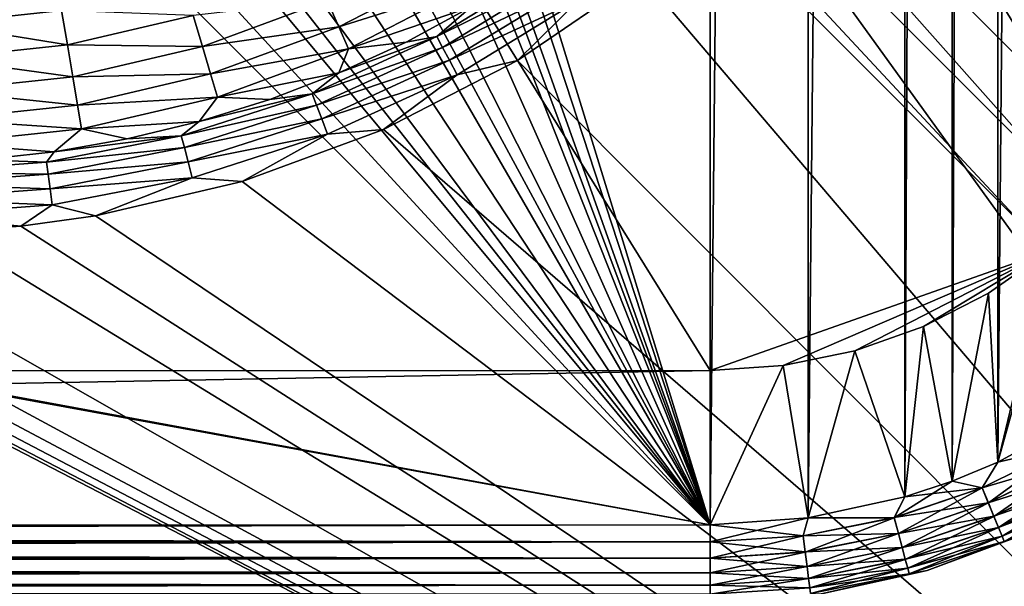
# Model space of a CAD drawing. Header units: metres. Extents: x -206 to 75, y -104 to 104.
# Tile 957 of 1056: x 45.64 to 58.43, y -64.39 to -57.05. Entities that reach past the tile are written whole.
import ezdxf

# ---------------------------------------------------------------- set-up
doc = ezdxf.new("R2010")
doc.units = ezdxf.units.M
doc.layers.add('solid_01_1-CONSUMER_THERM_B_125288', color=7, linetype='CONTINUOUS')

msp = doc.modelspace()

# ---------------------------------------------------------------- linework, layer by layer
at = {"layer": 'solid_01_1-CONSUMER_THERM_B_125288'}
for points in [[(37.641285, -67.320755), (69.485435, 75.004799), (69.506912, -74.995201)], [(37.641285, -67.320755), (37.742935, -66.77655), (69.485435, 75.004799)], [(37.723892, 66.223442), (69.485435, 75.004799), (37.742855, -66.222939)], [(37.742935, -66.77655), (37.742855, -66.222939), (69.485435, 75.004799)], [(54.595383, 63.598774, 75.400002), (46.605331, -37.598476, 75.400002), (54.609055, -63.597332, 75.400002)], [(55.866657, 63.508621, 75.400002), (54.595383, 63.598774, 75.400002), (54.609055, -63.597332, 75.400002)], [(55.866657, 63.508621, 75.400002), (54.609055, -63.597332, 75.400002), (55.88031, -63.506905, 75.400002)], [(57.122654, 63.236832, 75.400002), (55.866657, 63.508621, 75.400002), (55.88031, -63.506905, 75.400002)], [(57.122654, 63.236832, 75.400002), (55.88031, -63.506905, 75.400002), (57.13625, -63.234848, 75.400002)], [(57.734241, 63.033913, 75.400002), (57.122654, 63.236832, 75.400002), (57.13625, -63.234848, 75.400002)], [(57.734241, 63.033913, 75.400002), (57.13625, -63.234848, 75.400002), (57.747791, -63.031796, 75.400002)], [(58.329418, 62.787899, 75.400002), (57.734241, 63.033913, 75.400002), (57.747791, -63.031796, 75.400002)], [(58.329418, 62.787899, 75.400002), (57.747791, -63.031796, 75.400002), (58.342918, -62.785656, 75.400002)], [(59.458191, 62.172367, 75.400002), (58.329418, 62.787899, 75.400002), (58.342918, -62.785656, 75.400002)], [(59.458191, 62.172367, 75.400002), (58.342918, -62.785656, 75.400002), (59.471558, -62.16988, 75.400002)], [(46.605331, -37.598476, 75.400002), (46.51527, -38.869759, 75.400002), (54.609055, -63.597332, 75.400002)], [(46.51527, -38.869759, 75.400002), (46.243572, -40.125774, 75.400002), (54.609055, -63.597332, 75.400002)], [(46.243572, -40.125774, 75.400002), (46.040695, -40.737377, 75.400002), (54.609055, -63.597332, 75.400002)], [(46.040695, -40.737377, 75.400002), (45.794724, -41.332573, 75.400002), (54.609055, -63.597332, 75.400002)], [(45.794724, -41.332573, 75.400002), (45.179272, -42.461388, 75.400002), (54.609055, -63.597332, 75.400002)], [(45.179272, -42.461388, 75.400002), (44.408852, -43.491459, 75.400002), (54.609055, -63.597332, 75.400002)], [(44.408852, -43.491459, 75.400002), (43.9702, -43.962811, 75.400002), (54.609055, -63.597332, 75.400002)], [(43.9702, -43.962811, 75.400002), (43.49897, -44.401596, 75.400002), (54.609055, -63.597332, 75.400002)], [(44.35944, -44.351936, 63.5205), (58.779884, -59.828762, 69.400002), (49.752365, -50.803829, 65.853195)], [(44.35944, -44.351936, 63.5205), (59.31662, -59.304836, 69.400002), (58.779884, -59.828762, 69.400002)], [(44.35944, -44.351936, 63.5205), (50.863544, -49.793674, 65.8731), (59.31662, -59.304836, 69.400002)], [(43.49897, -44.401596, 75.400002), (42.469124, -45.172314, 75.400002), (54.609055, -63.597332, 75.400002)], [(60.603561, -58.209854, 72.400002), (60.059978, -58.987476, 72.400002), (45.89677, -44.828323, 72.400002)], [(45.89677, -44.828323, 69.900002), (45.89677, -44.828323, 72.400002), (60.059978, -58.987476, 72.400002)], [(61.036751, -57.366474, 72.400002), (60.603561, -58.209854, 72.400002), (45.89677, -44.828323, 72.400002)], [(61.352196, -56.471539, 72.400002), (61.036751, -57.366474, 72.400002), (45.89677, -44.828323, 72.400002)], [(50.863544, -49.793674, 65.8731), (45.89677, -44.828323, 69.900002), (60.059978, -58.987476, 72.400002)], [(42.469124, -45.172314, 75.400002), (41.340481, -45.78809, 75.400002), (54.609055, -63.597332, 75.400002)], [(-18.213459, -45.817539, 1.5), (-19.476553, -45.904934, 1.5), (69.506912, -74.995201, 1.5)], [(37.092922, -58.218811, 1.5), (-18.213459, -45.817539, 1.5), (69.506912, -74.995201, 1.5)], [(54.608768, -61.597332, 72.400002), (37.608768, -61.599766, 72.400002), (44.836262, -45.889133, 72.400002)], [(41.340481, -45.78809, 75.400002), (40.745358, -46.034229, 75.400002), (54.609055, -63.597332, 75.400002)], [(54.608768, -61.597332, 72.400002), (44.836262, -45.889133, 72.400002), (58.99947, -60.048286, 72.400002)], [(58.99947, -60.048286, 69.400002), (58.99947, -60.048286, 72.400002), (44.836262, -45.889133, 72.400002)], [(49.752365, -50.803829, 65.853195), (58.779884, -59.828762, 69.400002), (44.836262, -45.889133, 72.400002)], [(58.99947, -60.048286, 69.400002), (44.836262, -45.889133, 72.400002), (58.779884, -59.828762, 69.400002)], [(-20.110367, -46.015713, 1.5), (-20.738798, -46.171688, 1.5), (69.506912, -74.995201, 1.5)], [(-19.476553, -45.904934, 1.5), (-20.110367, -46.015713, 1.5), (69.506912, -74.995201, 1.5)], [(40.745358, -46.034229, 75.400002), (40.133816, -46.237282, 75.400002), (54.609055, -63.597332, 75.400002)], [(-20.738798, -46.171688, 1.5), (-21.356617, -46.372227, 1.5), (69.506912, -74.995201, 1.5)], [(40.133816, -46.237282, 75.400002), (38.877876, -46.509338, 75.400002), (54.609055, -63.597332, 75.400002)], [(-21.356617, -46.372227, 1.5), (-21.958729, -46.615906, 1.5), (69.506912, -74.995201, 1.5)], [(-38.864662, -46.52047, 75.400002), (-54.590946, -63.612965, 75.400002), (54.609055, -63.597332, 75.400002)], [(-37.59338, -46.610531, 75.400002), (-38.864662, -46.52047, 75.400002), (54.609055, -63.597332, 75.400002)], [(38.877876, -46.509338, 75.400002), (37.606621, -46.599766, 75.400002), (54.609055, -63.597332, 75.400002)], [(37.606621, -46.599766, 75.400002), (-37.59338, -46.610531, 75.400002), (54.609055, -63.597332, 75.400002)], [(-21.958729, -46.615906, 1.5), (-22.540312, -46.900536, 1.5), (69.506912, -74.995201, 1.5)], [(-22.540312, -46.900536, 1.5), (-23.096958, -47.223244, 1.5), (69.506912, -74.995201, 1.5)], [(-23.096958, -47.223244, 1.5), (-24.120508, -47.968487, 1.5), (69.506912, -74.995201, 1.5)], [(-24.120508, -47.968487, 1.5), (-33.833458, -56.120991, 1.5), (69.506912, -74.995201, 1.5)], [(50.863544, -49.793674, 65.8731), (60.059978, -58.987476, 72.400002), (59.840393, -58.767952, 69.400002)], [(50.863544, -49.793674, 65.8731), (59.840393, -58.767952, 69.400002), (59.31662, -59.304836, 69.400002)], [(58.477329, -50.35714, 1.5), (57.581547, -52.095642, 1.5), (69.506912, -74.995201, 1.5)], [(57.581547, -52.095642, 1.5), (56.477982, -53.710236, 1.5), (69.506912, -74.995201, 1.5)], [(56.477982, -53.710236, 1.5), (55.183556, -55.176182, 1.5), (69.506912, -74.995201, 1.5)], [(55.183556, -55.176182, 1.5), (53.718048, -56.471096, 1.5), (69.506912, -74.995201, 1.5)], [(-33.833458, -56.120991, 1.5), (-35.386375, -57.270309, 1.5), (69.506912, -74.995201, 1.5)], [(49.785694, -57.137112, 2.826262), (51.361671, -56.323692, 2.826262), (49.635921, -56.79686, 3.113388)], [(51.521362, -56.591133, 2.474663), (51.361671, -56.323692, 2.826262), (49.785694, -57.137112, 2.826262)], [(51.058197, -57.264149, 1.8802), (52.579227, -56.335407, 1.8802), (51.506386, -56.878616, 2.071429)], [(52.669811, -56.465702, 1.720235), (52.579227, -56.335407, 1.8802), (51.058197, -57.264149, 1.8802)], [(51.132717, -57.404251, 1.720235), (52.669811, -56.465702, 1.720235), (51.058197, -57.264149, 1.8802)], [(52.778538, -56.622093, 1.599859), (52.669811, -56.465702, 1.720235), (51.132717, -57.404251, 1.720235)], [(53.718048, -56.471096, 1.5), (52.103848, -57.575191, 1.5), (69.506912, -74.995201, 1.5)], [(52.899891, -56.796642, 1.525184), (52.103848, -57.575191, 1.5), (53.718048, -56.471096, 1.5)], [(44.576324, -57.099136, 3.45631), (46.187378, -56.928391, 3.45631), (44.850163, -56.617916, 3.5)], [(49.911186, -57.422199, 2.474663), (51.521362, -56.591133, 2.474663), (49.785694, -57.137112, 2.826262)], [(51.506386, -56.878616, 2.071429), (51.521362, -56.591133, 2.474663), (49.911186, -57.422199, 2.474663)], [(51.22216, -57.572414, 1.599859), (52.778538, -56.622093, 1.599859), (51.132717, -57.404251, 1.720235)], [(52.899891, -56.796642, 1.525184), (52.778538, -56.622093, 1.599859), (51.22216, -57.572414, 1.599859)], [(48.014767, -57.39386, 3.113388), (49.635921, -56.79686, 3.113388), (47.894569, -56.992569, 3.325905)], [(49.785694, -57.137112, 2.826262), (49.635921, -56.79686, 3.113388), (48.014767, -57.39386, 3.113388)], [(50.660595, -57.33551, 2.071429), (51.506386, -56.878616, 2.071429), (49.911186, -57.422199, 2.474663)], [(51.058197, -57.264149, 1.8802), (51.506386, -56.878616, 2.071429), (50.660595, -57.33551, 2.071429)], [(51.321995, -57.760105, 1.525184), (52.899891, -56.796642, 1.525184), (51.22216, -57.572414, 1.599859)], [(51.321995, -57.760105, 1.525184), (52.103848, -57.575191, 1.5), (52.899891, -56.796642, 1.525184)], [(46.262569, -57.373344, 3.325905), (46.187378, -56.928391, 3.45631), (44.576324, -57.099136, 3.45631)], [(46.262569, -57.373344, 3.325905), (47.894569, -56.992569, 3.325905), (46.187378, -56.928391, 3.45631)], [(48.014767, -57.39386, 3.113388), (47.894569, -56.992569, 3.325905), (46.262569, -57.373344, 3.325905)], [(44.596073, -57.549969, 3.325905), (46.262569, -57.373344, 3.325905), (44.576324, -57.099136, 3.45631)], [(48.121441, -57.749985, 2.826262), (49.785694, -57.137112, 2.826262), (48.014767, -57.39386, 3.113388)], [(49.911186, -57.422199, 2.474663), (49.785694, -57.137112, 2.826262), (48.121441, -57.749985, 2.826262)], [(-35.386375, -57.270309, 1.5), (-37.08342, -58.229198, 1.5), (69.506912, -74.995201, 1.5)], [(49.437901, -58.00626, 1.8802), (51.058197, -57.264149, 1.8802), (49.787113, -57.736935, 2.071429)], [(51.132717, -57.404251, 1.720235), (51.058197, -57.264149, 1.8802), (49.437901, -58.00626, 1.8802)], [(51.058197, -57.264149, 1.8802), (50.660595, -57.33551, 2.071429), (49.787113, -57.736935, 2.071429)], [(46.332371, -57.786392, 3.113388), (46.262569, -57.373344, 3.325905), (44.596073, -57.549969, 3.325905)], [(46.332371, -57.786392, 3.113388), (48.014767, -57.39386, 3.113388), (46.262569, -57.373344, 3.325905)], [(48.121441, -57.749985, 2.826262), (48.014767, -57.39386, 3.113388), (46.332371, -57.786392, 3.113388)], [(49.787113, -57.736935, 2.071429), (50.660595, -57.33551, 2.071429), (49.911186, -57.422199, 2.474663)], [(48.210819, -58.04837, 2.474663), (49.911186, -57.422199, 2.474663), (48.121441, -57.749985, 2.826262)], [(49.787113, -57.736935, 2.071429), (49.911186, -57.422199, 2.474663), (48.210819, -58.04837, 2.474663)], [(49.495304, -58.154198, 1.720235), (51.132717, -57.404251, 1.720235), (49.437901, -58.00626, 1.8802)], [(51.22216, -57.572414, 1.599859), (51.132717, -57.404251, 1.720235), (49.495304, -58.154198, 1.720235)], [(44.614407, -57.968472, 3.113388), (46.332371, -57.786392, 3.113388), (44.596073, -57.549969, 3.325905)], [(49.564213, -58.331772, 1.599859), (51.22216, -57.572414, 1.599859), (49.495304, -58.154198, 1.720235)], [(51.321995, -57.760105, 1.525184), (51.22216, -57.572414, 1.599859), (49.564213, -58.331772, 1.599859)], [(52.103848, -57.575191, 1.5), (50.365665, -58.47155, 1.5), (69.506912, -74.995201, 1.5)], [(51.321995, -57.760105, 1.525184), (50.365665, -58.47155, 1.5), (52.103848, -57.575191, 1.5)], [(46.394314, -58.152954, 2.826262), (48.121441, -57.749985, 2.826262), (46.332371, -57.786392, 3.113388)], [(48.210819, -58.04837, 2.474663), (48.121441, -57.749985, 2.826262), (46.394314, -58.152954, 2.826262)], [(48.889572, -58.081226, 2.071429), (49.787113, -57.736935, 2.071429), (48.210819, -58.04837, 2.474663)], [(49.437901, -58.00626, 1.8802), (49.787113, -57.736935, 2.071429), (48.889572, -58.081226, 2.071429)], [(49.641117, -58.529964, 1.525184), (51.321995, -57.760105, 1.525184), (49.564213, -58.331772, 1.599859)], [(49.641117, -58.529964, 1.525184), (50.365665, -58.47155, 1.5), (51.321995, -57.760105, 1.525184)], [(46.394314, -58.152954, 2.826262), (46.332371, -57.786392, 3.113388), (44.614407, -57.968472, 3.113388)], [(44.630676, -58.33987, 2.826262), (46.394314, -58.152954, 2.826262), (44.614407, -57.968472, 3.113388)], [(47.741131, -58.5513, 1.8802), (49.437901, -58.00626, 1.8802), (47.97171, -58.366947, 2.071429)], [(49.495304, -58.154198, 1.720235), (49.437901, -58.00626, 1.8802), (47.741131, -58.5513, 1.8802)], [(49.437901, -58.00626, 1.8802), (48.889572, -58.081226, 2.071429), (47.97171, -58.366947, 2.071429)], [(46.446213, -58.460087, 2.474663), (46.394314, -58.152954, 2.826262), (44.630676, -58.33987, 2.826262)], [(46.446213, -58.460087, 2.474663), (48.210819, -58.04837, 2.474663), (46.394314, -58.152954, 2.826262)], [(47.97171, -58.366947, 2.071429), (48.210819, -58.04837, 2.474663), (46.446213, -58.460087, 2.474663)], [(47.780617, -58.704994, 1.720235), (49.495304, -58.154198, 1.720235), (47.741131, -58.5513, 1.8802)], [(49.564213, -58.331772, 1.599859), (49.495304, -58.154198, 1.720235), (47.780617, -58.704994, 1.720235)], [(47.97171, -58.366947, 2.071429), (48.889572, -58.081226, 2.071429), (48.210819, -58.04837, 2.474663)], [(-37.08342, -58.229198, 1.5), (-37.97641, -58.629772, 1.5), (69.506912, -74.995201, 1.5)], [(37.986088, -58.619122, 1.5), (37.092922, -58.218811, 1.5), (69.506912, -74.995201, 1.5)], [(44.644306, -58.651058, 2.474663), (46.446213, -58.460087, 2.474663), (44.630676, -58.33987, 2.826262)], [(47.037338, -58.592911, 2.071429), (47.97171, -58.366947, 2.071429), (46.446213, -58.460087, 2.474663)], [(47.741131, -58.5513, 1.8802), (47.97171, -58.366947, 2.071429), (47.037338, -58.592911, 2.071429)], [(47.828011, -58.889481, 1.599859), (49.564213, -58.331772, 1.599859), (47.780617, -58.704994, 1.720235)], [(49.641117, -58.529964, 1.525184), (49.564213, -58.331772, 1.599859), (47.828011, -58.889481, 1.599859)], [(46.090343, -58.758183, 2.071429), (46.446213, -58.460087, 2.474663), (44.644306, -58.651058, 2.474663)], [(46.090343, -58.758183, 2.071429), (47.037338, -58.592911, 2.071429), (46.446213, -58.460087, 2.474663)], [(47.880909, -59.095383, 1.525184), (49.641117, -58.529964, 1.525184), (47.828011, -58.889481, 1.599859)], [(47.880909, -59.095383, 1.525184), (48.530304, -59.146393, 1.5), (49.641117, -58.529964, 1.525184)], [(50.365665, -58.47155, 1.5), (48.530304, -59.146393, 1.5), (69.506912, -74.995201, 1.5)], [(49.641117, -58.529964, 1.525184), (48.530304, -59.146393, 1.5), (50.365665, -58.47155, 1.5)], [(-37.97641, -58.629772, 1.5), (-38.893284, -58.974602, 1.5), (69.506912, -74.995201, 1.5)], [(38.903099, -58.963661, 1.5), (37.986088, -58.619122, 1.5), (69.506912, -74.995201, 1.5)], [(45.134666, -58.862064, 2.071429), (46.090343, -58.758183, 2.071429), (44.644306, -58.651058, 2.474663)], [(45.991764, -58.891602, 1.8802), (47.741131, -58.5513, 1.8802), (46.090343, -58.758183, 2.071429)], [(47.780617, -58.704994, 1.720235), (47.741131, -58.5513, 1.8802), (45.991764, -58.891602, 1.8802)], [(47.741131, -58.5513, 1.8802), (47.037338, -58.592911, 2.071429), (46.090343, -58.758183, 2.071429)], [(45.991764, -58.891602, 1.8802), (46.090343, -58.758183, 2.071429), (45.134666, -58.862064, 2.071429)], [(46.012772, -59.048893, 1.720235), (47.780617, -58.704994, 1.720235), (45.991764, -58.891602, 1.8802)], [(47.828011, -58.889481, 1.599859), (47.780617, -58.704994, 1.720235), (46.012772, -59.048893, 1.720235)], [(44.214409, -59.022377, 1.8802), (45.991764, -58.891602, 1.8802), (45.134666, -58.862064, 2.071429)], [(46.012772, -59.048893, 1.720235), (45.991764, -58.891602, 1.8802), (44.214409, -59.022377, 1.8802)], [(46.037991, -59.23769, 1.599859), (47.828011, -58.889481, 1.599859), (46.012772, -59.048893, 1.720235)], [(47.880909, -59.095383, 1.525184), (47.828011, -58.889481, 1.599859), (46.037991, -59.23769, 1.599859)], [(-38.893284, -58.974602, 1.5), (-39.829464, -59.261909, 1.5), (69.506912, -74.995201, 1.5)], [(39.839367, -59.25066, 1.5), (38.903099, -58.963661, 1.5), (69.506912, -74.995201, 1.5)], [(44.216648, -59.181049, 1.720235), (46.012772, -59.048893, 1.720235), (44.214409, -59.022377, 1.8802)], [(46.037991, -59.23769, 1.599859), (46.012772, -59.048893, 1.720235), (44.216648, -59.181049, 1.720235)], [(44.219334, -59.371506, 1.599859), (46.037991, -59.23769, 1.599859), (44.216648, -59.181049, 1.720235)], [(46.066139, -59.448406, 1.525184), (47.880909, -59.095383, 1.525184), (46.037991, -59.23769, 1.599859)], [(46.066139, -59.448406, 1.525184), (46.625504, -59.58952, 1.5), (47.880909, -59.095383, 1.525184)], [(47.880909, -59.095383, 1.525184), (46.625504, -59.58952, 1.5), (48.530304, -59.146393, 1.5)], [(48.530304, -59.146393, 1.5), (46.625504, -59.58952, 1.5), (69.506912, -74.995201, 1.5)], [(-39.829464, -59.261909, 1.5), (-40.780582, -59.490482, 1.5), (69.506912, -74.995201, 1.5)], [(40.790562, -59.478928, 1.5), (39.839367, -59.25066, 1.5), (69.506912, -74.995201, 1.5)], [(46.066139, -59.448406, 1.525184), (46.037991, -59.23769, 1.599859), (44.219334, -59.371506, 1.599859)], [(59.31662, -59.304836, 69.400002), (58.342915, -62.785656, 69.400002), (58.99947, -60.048286, 69.400002)], [(59.31662, -59.304836, 69.400002), (59.471558, -62.16988, 69.400002), (58.342915, -62.785656, 69.400002)], [(44.222332, -59.584072, 1.525184), (46.066139, -59.448406, 1.525184), (44.219334, -59.371506, 1.599859)], [(-40.780582, -59.490482, 1.5), (-42.714619, -59.769093, 1.5), (69.506912, -74.995201, 1.5)], [(42.724773, -59.75692, 1.5), (40.790562, -59.478928, 1.5), (69.506912, -74.995201, 1.5)], [(44.222332, -59.584072, 1.525184), (45.65591, -59.721935, 1.5), (46.066139, -59.448406, 1.525184)], [(46.066139, -59.448406, 1.525184), (45.65591, -59.721935, 1.5), (46.625504, -59.58952, 1.5)], [(44.222332, -59.584072, 1.525184), (44.679901, -59.794113, 1.5), (45.65591, -59.721935, 1.5)], [(46.625504, -59.58952, 1.5), (45.65591, -59.721935, 1.5), (69.506912, -74.995201, 1.5)], [(-45.645618, -59.735092, 1.5), (-65.493088, -75.014526, 1.5), (69.506912, -74.995201, 1.5)], [(-44.669605, -59.806938, 1.5), (-45.645618, -59.735092, 1.5), (69.506912, -74.995201, 1.5)], [(-42.714619, -59.769093, 1.5), (-44.669605, -59.806938, 1.5), (69.506912, -74.995201, 1.5)], [(44.679901, -59.794113, 1.5), (42.724773, -59.75692, 1.5), (69.506912, -74.995201, 1.5)], [(45.65591, -59.721935, 1.5), (44.679901, -59.794113, 1.5), (69.506912, -74.995201, 1.5)], [(55.555351, -61.53289, 72.400002), (54.608768, -61.597332, 72.400002), (58.99947, -60.048286, 72.400002)], [(56.483906, -61.341225, 72.400002), (55.555351, -61.53289, 72.400002), (58.99947, -60.048286, 72.400002)], [(57.37875, -61.025524, 72.400002), (56.483906, -61.341225, 72.400002), (58.99947, -60.048286, 72.400002)], [(58.222008, -60.592091, 72.400002), (57.37875, -61.025524, 72.400002), (58.99947, -60.048286, 72.400002)], [(58.222008, -60.592091, 69.400002), (58.222008, -60.592091, 72.400002), (58.99947, -60.048286, 72.400002)], [(58.222008, -60.592091, 69.400002), (58.99947, -60.048286, 72.400002), (58.99947, -60.048286, 69.400002)], [(58.222008, -60.592091, 69.400002), (58.99947, -60.048286, 69.400002), (58.342915, -62.785656, 69.400002)], [(57.37875, -61.025524, 69.400002), (57.37875, -61.025524, 72.400002), (58.222008, -60.592091, 72.400002)], [(57.37875, -61.025524, 69.400002), (58.222008, -60.592091, 72.400002), (58.222008, -60.592091, 69.400002)], [(57.37875, -61.025524, 69.400002), (58.222008, -60.592091, 69.400002), (57.747791, -63.031796, 69.400002)], [(58.222008, -60.592091, 69.400002), (58.342915, -62.785656, 69.400002), (57.747791, -63.031796, 69.400002)], [(56.483906, -61.341225, 69.400002), (56.483906, -61.341225, 72.400002), (57.37875, -61.025524, 72.400002)], [(56.483906, -61.341225, 69.400002), (57.37875, -61.025524, 72.400002), (57.37875, -61.025524, 69.400002)], [(56.483906, -61.341225, 69.400002), (57.37875, -61.025524, 69.400002), (57.136246, -63.234848, 69.400002)], [(57.37875, -61.025524, 69.400002), (57.747791, -63.031796, 69.400002), (57.136246, -63.234848, 69.400002)], [(55.555351, -61.53289, 69.400002), (55.555351, -61.53289, 72.400002), (56.483906, -61.341225, 72.400002)], [(55.555351, -61.53289, 69.400002), (56.483906, -61.341225, 72.400002), (56.483906, -61.341225, 69.400002)], [(55.555351, -61.53289, 69.400002), (56.483906, -61.341225, 69.400002), (55.88031, -63.506905, 69.400002)], [(56.483906, -61.341225, 69.400002), (57.136246, -63.234848, 69.400002), (55.88031, -63.506905, 69.400002)], [(54.608768, -61.597332, 69.400002), (54.609055, -63.597332, 69.400002), (-54.590946, -63.612965, 69.400002)], [(37.608768, -61.599766, 69.400002), (54.608768, -61.597332, 69.400002), (-54.590946, -63.612965, 69.400002)], [(37.608768, -61.599766, 69.400002), (37.608768, -61.599766, 72.400002), (54.608768, -61.597332, 72.400002)], [(37.608768, -61.599766, 69.400002), (54.608768, -61.597332, 72.400002), (54.608768, -61.597332, 69.400002)], [(54.608768, -61.597332, 69.400002), (54.608768, -61.597332, 72.400002), (55.555351, -61.53289, 72.400002)], [(54.608768, -61.597332, 69.400002), (55.555351, -61.53289, 72.400002), (55.555351, -61.53289, 69.400002)], [(54.608768, -61.597332, 69.400002), (55.555351, -61.53289, 69.400002), (54.609055, -63.597332, 69.400002)], [(55.555351, -61.53289, 69.400002), (55.88031, -63.506905, 69.400002), (54.609055, -63.597332, 69.400002)], [(59.220169, -62.583607, 69.425072), (58.342915, -62.785656, 69.400002), (59.471558, -62.16988, 69.400002)], [(59.219624, -62.582661, 75.375175), (59.471558, -62.16988, 75.400002), (58.342918, -62.785656, 75.400002)], [(59.219624, -62.582661, 75.375175), (58.342918, -62.785656, 75.400002), (58.137875, -63.116314, 75.375175)], [(59.219624, -62.582661, 75.375175), (58.137875, -63.116314, 75.375175), (59.325474, -62.765938, 75.301361)], [(59.220169, -62.583607, 69.425072), (58.13829, -63.117325, 69.425072), (58.342915, -62.785656, 69.400002)], [(58.21928, -63.312775, 69.49913), (58.13829, -63.117325, 69.425072), (59.220169, -62.583607, 69.425072)], [(59.325977, -62.766815, 69.49913), (58.21928, -63.312775, 69.49913), (59.220169, -62.583607, 69.425072)], [(58.137875, -63.116314, 75.375175), (58.218895, -63.31184, 75.301361), (59.325474, -62.765938, 75.301361)], [(59.325474, -62.765938, 75.301361), (58.218895, -63.31184, 75.301361), (59.420441, -62.930374, 75.182251)], [(58.291924, -63.488071, 69.618446), (58.21928, -63.312775, 69.49913), (59.325977, -62.766815, 69.49913)], [(59.420879, -62.931133, 69.618446), (58.291924, -63.488071, 69.618446), (59.325977, -62.766815, 69.49913)], [(58.137875, -63.116314, 75.375175), (58.342918, -62.785656, 75.400002), (57.747791, -63.031796, 75.400002)], [(58.13829, -63.117325, 69.425072), (57.747791, -63.031796, 69.400002), (58.342915, -62.785656, 69.400002)], [(58.218895, -63.31184, 75.301361), (58.291588, -63.487263, 75.182251), (59.420441, -62.930374, 75.182251)], [(59.420441, -62.930374, 75.182251), (58.291588, -63.487263, 75.182251), (59.499756, -63.067703, 75.023842)], [(58.352566, -63.634415, 69.777039), (58.291924, -63.488071, 69.618446), (59.420879, -62.931133, 69.618446)], [(59.500103, -63.06831, 69.777039), (58.352566, -63.634415, 69.777039), (59.420879, -62.931133, 69.618446)], [(58.137875, -63.116314, 75.375175), (57.13625, -63.234848, 75.400002), (56.995724, -63.504204, 75.375175)], [(58.137875, -63.116314, 75.375175), (56.995724, -63.504204, 75.375175), (58.218895, -63.31184, 75.301361)], [(56.996006, -63.50526, 69.425072), (57.136246, -63.234848, 69.400002), (57.747791, -63.031796, 69.400002)], [(58.13829, -63.117325, 69.425072), (56.996006, -63.50526, 69.425072), (57.747791, -63.031796, 69.400002)], [(57.050793, -63.70961, 69.49913), (56.996006, -63.50526, 69.425072), (58.13829, -63.117325, 69.425072)], [(58.21928, -63.312775, 69.49913), (57.050793, -63.70961, 69.49913), (58.13829, -63.117325, 69.425072)], [(58.137875, -63.116314, 75.375175), (57.747791, -63.031796, 75.400002), (57.13625, -63.234848, 75.400002)], [(58.291588, -63.487263, 75.182251), (58.352299, -63.63377, 75.023842), (59.499756, -63.067703, 75.023842)], [(59.499756, -63.067703, 75.023842), (58.352299, -63.63377, 75.023842), (59.559429, -63.171028, 74.834084)], [(58.398163, -63.74445, 69.966927), (58.352566, -63.634415, 69.777039), (59.500103, -63.06831, 69.777039)], [(59.559673, -63.171448, 69.966927), (58.398163, -63.74445, 69.966927), (59.500103, -63.06831, 69.777039)], [(56.995724, -63.504204, 75.375175), (57.13625, -63.234848, 75.400002), (55.88031, -63.506905, 75.400002)], [(56.996006, -63.50526, 69.425072), (55.88031, -63.506905, 69.400002), (57.136246, -63.234848, 69.400002)], [(58.352299, -63.63377, 75.023842), (58.397976, -63.743999, 74.834084), (59.559429, -63.171028, 74.834084)], [(59.559429, -63.171028, 74.834084), (58.397976, -63.743999, 74.834084), (59.596466, -63.235157, 74.62252)], [(58.397976, -63.743999, 74.834084), (58.426323, -63.812416, 74.62252), (59.596466, -63.235157, 74.62252)], [(58.426418, -63.812645, 70.178574), (58.398163, -63.74445, 69.966927), (59.559673, -63.171448, 69.966927)], [(58.763218, -63.693054, 74.400002), (59.596466, -63.235157, 74.62252), (58.426323, -63.812416, 74.62252)], [(56.995724, -63.504204, 75.375175), (57.050529, -63.708633, 75.301361), (58.218895, -63.31184, 75.301361)], [(58.218895, -63.31184, 75.301361), (57.050529, -63.708633, 75.301361), (58.291588, -63.487263, 75.182251)], [(57.09993, -63.892891, 69.618446), (57.050793, -63.70961, 69.49913), (58.21928, -63.312775, 69.49913)], [(58.291924, -63.488071, 69.618446), (57.09993, -63.892891, 69.618446), (58.21928, -63.312775, 69.49913)], [(55.812714, -63.739697, 75.375175), (55.88031, -63.506905, 75.400002), (54.609055, -63.597332, 75.400002)], [(54.609085, -63.819851, 69.425072), (54.609055, -63.597332, 69.400002), (55.88031, -63.506905, 69.400002)], [(55.812855, -63.74078, 69.425072), (54.609085, -63.819851, 69.425072), (55.88031, -63.506905, 69.400002)], [(56.995724, -63.504204, 75.375175), (55.88031, -63.506905, 75.400002), (55.812714, -63.739697, 75.375175)], [(56.995724, -63.504204, 75.375175), (55.812714, -63.739697, 75.375175), (57.050529, -63.708633, 75.301361)], [(56.996006, -63.50526, 69.425072), (55.812855, -63.74078, 69.425072), (55.88031, -63.506905, 69.400002)], [(55.8405, -63.950531, 69.49913), (55.812855, -63.74078, 69.425072), (56.996006, -63.50526, 69.425072)], [(57.050793, -63.70961, 69.49913), (55.8405, -63.950531, 69.49913), (56.996006, -63.50526, 69.425072)], [(57.050529, -63.708633, 75.301361), (57.099701, -63.892044, 75.182251), (58.291588, -63.487263, 75.182251)], [(58.291588, -63.487263, 75.182251), (57.099701, -63.892044, 75.182251), (58.352299, -63.63377, 75.023842)], [(57.140953, -64.045898, 69.777039), (57.09993, -63.892891, 69.618446), (58.291924, -63.488071, 69.618446)], [(58.352566, -63.634415, 69.777039), (57.140953, -64.045898, 69.777039), (58.291924, -63.488071, 69.618446)], [(-54.590912, -63.834393, 75.375175), (54.609055, -63.597332, 75.400002), (-54.590946, -63.612965, 75.400002)], [(54.609085, -63.819851, 69.425072), (-54.590946, -63.612965, 69.400002), (54.609055, -63.597332, 69.400002)], [(-54.590912, -63.835484, 69.425072), (-54.590946, -63.612965, 69.400002), (54.609085, -63.819851, 69.425072)], [(54.609085, -63.818756, 75.375175), (54.609055, -63.597332, 75.400002), (-54.590912, -63.834393, 75.375175)], [(55.812714, -63.739697, 75.375175), (54.609055, -63.597332, 75.400002), (54.609085, -63.818756, 75.375175)], [(57.099701, -63.892044, 75.182251), (57.14077, -64.045219, 75.023842), (58.352299, -63.63377, 75.023842)], [(58.352299, -63.63377, 75.023842), (57.14077, -64.045219, 75.023842), (58.397976, -63.743999, 74.834084)], [(57.171795, -64.160942, 69.966927), (57.140953, -64.045898, 69.777039), (58.352566, -63.634415, 69.777039)], [(58.398163, -63.74445, 69.966927), (57.171795, -64.160942, 69.966927), (58.352566, -63.634415, 69.777039)], [(55.812714, -63.739697, 75.375175), (54.609085, -63.818756, 75.375175), (55.840366, -63.949528, 75.301361)], [(54.609116, -64.031418, 69.49913), (54.609085, -63.819851, 69.425072), (55.812855, -63.74078, 69.425072)], [(55.8405, -63.950531, 69.49913), (54.609116, -64.031418, 69.49913), (55.812855, -63.74078, 69.425072)], [(55.812714, -63.739697, 75.375175), (55.840366, -63.949528, 75.301361), (57.050529, -63.708633, 75.301361)], [(57.050529, -63.708633, 75.301361), (55.840366, -63.949528, 75.301361), (57.099701, -63.892044, 75.182251)], [(55.865295, -64.138657, 69.618446), (55.8405, -63.950531, 69.49913), (57.050793, -63.70961, 69.49913)], [(57.09993, -63.892891, 69.618446), (55.865295, -64.138657, 69.618446), (57.050793, -63.70961, 69.49913)], [(57.14077, -64.045219, 75.023842), (57.171669, -64.160469, 74.834084), (58.397976, -63.743999, 74.834084)], [(58.397976, -63.743999, 74.834084), (57.171669, -64.160469, 74.834084), (58.426323, -63.812416, 74.62252)], [(57.19091, -64.232239, 70.178574), (57.171795, -64.160942, 69.966927), (58.398163, -63.74445, 69.966927)], [(58.426418, -63.812645, 70.178574), (57.19091, -64.232239, 70.178574), (58.398163, -63.74445, 69.966927)], [(57.426464, -64.191856, 74.400002), (58.763218, -63.693054, 74.400002), (58.426323, -63.812416, 74.62252)], [(58.763218, -63.693054, 70.400002), (58.763218, -63.693054, 74.400002), (57.426464, -64.191856, 74.400002)], [(58.763218, -63.693054, 70.400002), (57.426464, -64.191856, 74.400002), (57.426464, -64.191856, 70.400002)], [(58.763218, -63.693054, 70.400002), (57.426464, -64.191856, 70.400002), (58.426418, -63.812645, 70.178574)], [(54.609085, -63.818756, 75.375175), (-54.590912, -63.834393, 75.375175), (-54.590881, -64.046036, 75.301361)], [(-54.590912, -63.835484, 69.425072), (54.609085, -63.819851, 69.425072), (54.609116, -64.031418, 69.49913)], [(-54.590881, -64.04705, 69.49913), (-54.590912, -63.835484, 69.425072), (54.609116, -64.031418, 69.49913)], [(54.609116, -64.030403, 75.301361), (54.609085, -63.818756, 75.375175), (-54.590881, -64.046036, 75.301361)], [(55.840366, -63.949528, 75.301361), (54.609085, -63.818756, 75.375175), (54.609116, -64.030403, 75.301361)], [(55.840366, -63.949528, 75.301361), (55.865181, -64.137787, 75.182251), (57.099701, -63.892044, 75.182251)], [(57.099701, -63.892044, 75.182251), (55.865181, -64.137787, 75.182251), (57.14077, -64.045219, 75.023842)], [(55.885994, -64.295708, 69.777039), (55.865295, -64.138657, 69.618446), (57.09993, -63.892891, 69.618446)], [(57.140953, -64.045898, 69.777039), (55.885994, -64.295708, 69.777039), (57.09993, -63.892891, 69.618446)], [(57.171669, -64.160469, 74.834084), (57.190845, -64.232002, 74.62252), (58.426323, -63.812416, 74.62252)], [(57.426464, -64.191856, 74.400002), (58.426323, -63.812416, 74.62252), (57.190845, -64.232002, 74.62252)], [(57.426464, -64.191856, 70.400002), (57.19091, -64.232239, 70.178574), (58.426418, -63.812645, 70.178574)], [(54.609116, -64.030403, 75.301361), (-54.590881, -64.046036, 75.301361), (-54.590855, -64.235924, 75.182251)], [(-54.590881, -64.04705, 69.49913), (54.609116, -64.031418, 69.49913), (54.609142, -64.221169, 69.618446)], [(54.609142, -64.220291, 75.182251), (54.609116, -64.030403, 75.301361), (-54.590855, -64.235924, 75.182251)], [(55.840366, -63.949528, 75.301361), (54.609116, -64.030403, 75.301361), (55.865181, -64.137787, 75.182251)], [(54.609142, -64.221169, 69.618446), (54.609116, -64.031418, 69.49913), (55.8405, -63.950531, 69.49913)], [(55.865181, -64.137787, 75.182251), (54.609116, -64.030403, 75.301361), (54.609142, -64.220291, 75.182251)], [(55.865295, -64.138657, 69.618446), (54.609142, -64.221169, 69.618446), (55.8405, -63.950531, 69.49913)], [(55.865181, -64.137787, 75.182251), (55.885902, -64.295013, 75.023842), (57.14077, -64.045219, 75.023842)], [(57.14077, -64.045219, 75.023842), (55.885902, -64.295013, 75.023842), (57.171669, -64.160469, 74.834084)], [(55.901558, -64.413795, 69.966927), (55.885994, -64.295708, 69.777039), (57.140953, -64.045898, 69.777039)], [(57.171795, -64.160942, 69.966927), (55.901558, -64.413795, 69.966927), (57.140953, -64.045898, 69.777039)], [(-54.590855, -64.236801, 69.618446), (-54.590881, -64.04705, 69.49913), (54.609142, -64.221169, 69.618446)], [(55.865181, -64.137787, 75.182251), (54.609142, -64.220291, 75.182251), (55.885902, -64.295013, 75.023842)], [(54.609165, -64.379585, 69.777039), (54.609142, -64.221169, 69.618446), (55.865295, -64.138657, 69.618446)], [(55.885994, -64.295708, 69.777039), (54.609165, -64.379585, 69.777039), (55.865295, -64.138657, 69.618446)], [(55.885902, -64.295013, 75.023842), (55.901493, -64.413315, 74.834084), (57.171669, -64.160469, 74.834084)], [(57.171669, -64.160469, 74.834084), (55.901493, -64.413315, 74.834084), (57.190845, -64.232002, 74.62252)], [(55.911205, -64.486984, 70.178574), (55.901558, -64.413795, 69.966927), (57.171795, -64.160942, 69.966927)], [(57.19091, -64.232239, 70.178574), (55.911205, -64.486984, 70.178574), (57.171795, -64.160942, 69.966927)], [(54.609142, -64.220291, 75.182251), (-54.590855, -64.235924, 75.182251), (-54.590832, -64.394516, 75.023842)], [(-54.590855, -64.236801, 69.618446), (54.609142, -64.221169, 69.618446), (54.609165, -64.379585, 69.777039)], [(-54.590832, -64.395218, 69.777039), (-54.590855, -64.236801, 69.618446), (54.609165, -64.379585, 69.777039)], [(54.609165, -64.378883, 75.023842), (54.609142, -64.220291, 75.182251), (-54.590832, -64.394516, 75.023842)], [(55.885902, -64.295013, 75.023842), (54.609142, -64.220291, 75.182251), (54.609165, -64.378883, 75.023842)], [(55.885902, -64.295013, 75.023842), (54.609165, -64.378883, 75.023842), (55.901493, -64.413315, 74.834084)], [(54.609184, -64.498688, 69.966927), (54.609165, -64.379585, 69.777039), (55.885994, -64.295708, 69.777039)], [(55.901558, -64.413795, 69.966927), (54.609184, -64.498688, 69.966927), (55.885994, -64.295708, 69.777039)], [(55.901493, -64.413315, 74.834084), (55.911171, -64.486732, 74.62252), (57.190845, -64.232002, 74.62252)], [(56.03233, -64.495338, 74.400002), (57.190845, -64.232002, 74.62252), (55.911171, -64.486732, 74.62252)], [(56.03233, -64.495338, 70.400002), (55.911205, -64.486984, 70.178574), (57.19091, -64.232239, 70.178574)], [(56.03233, -64.495338, 74.400002), (57.426464, -64.191856, 74.400002), (57.190845, -64.232002, 74.62252)], [(57.426464, -64.191856, 70.400002), (57.426464, -64.191856, 74.400002), (56.03233, -64.495338, 74.400002)], [(57.426464, -64.191856, 70.400002), (56.03233, -64.495338, 74.400002), (56.03233, -64.495338, 70.400002)], [(57.426464, -64.191856, 70.400002), (56.03233, -64.495338, 70.400002), (57.19091, -64.232239, 70.178574)], [(54.609165, -64.378883, 75.023842), (-54.590832, -64.394516, 75.023842), (-54.590816, -64.513832, 74.834084)], [(-54.590832, -64.395218, 69.777039), (54.609165, -64.379585, 69.777039), (54.609184, -64.498688, 69.966927)], [(54.609184, -64.498199, 74.834084), (54.609165, -64.378883, 75.023842), (-54.590816, -64.513832, 74.834084)], [(55.901493, -64.413315, 74.834084), (54.609165, -64.378883, 75.023842), (54.609184, -64.498199, 74.834084)]]:
    msp.add_3dface(points, dxfattribs=at)

doc.saveas('drawing.dxf')
